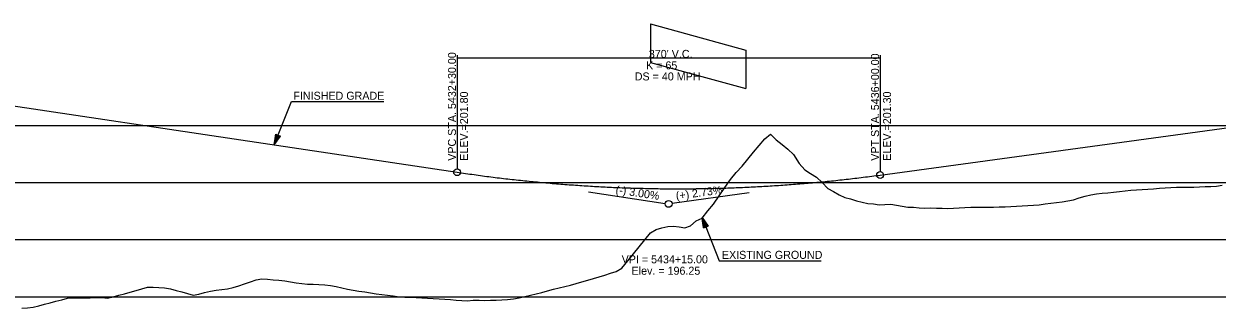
# Model space of a CAD drawing. Extents: x 69 to 2003113, y 512 to 837401.
# Drawn here: x 1886788 to 1887832, y 776179 to 776428 of the extents above; entities that cross this region are included whole.
import ezdxf

# ---------------------------------------------------------------- set-up
doc = ezdxf.new("R2010")
doc.units = 0
for name, color, linetype in [('BR_AUTO DIMENSION', 7, 'Continuous'), ('BR_CENTER LINE BASELINE', 7, 'Continuous'), ('BR_CONCRETE', 7, 'Continuous'), ('BR_GRID DOTS', 7, 'Continuous'), ('BR_GRID LINES', 7, 'Continuous'), ('BR_TEXT', 7, 'Continuous'), ('RD_PD_ALT1_TrvlWay', 7, 'Continuous'), ('RD_SHT_IplotShp', 7, 'Continuous'), ('RD_SHT_TX', 7, 'Continuous')]:
    doc.layers.add(name, color=color, linetype=linetype)

msp = doc.modelspace()

# ---------------------------------------------------------------- linework, layer by layer
at = {"layer": 'BR_AUTO DIMENSION'}
for p, q in [((1883686.1, 776339.1), (1888825.1, 776339.1)), ((1883686.1, 776289.1), (1888825.1, 776289.1)), ((1883686.1, 776239.1), (1888825.1, 776239.1)), ((1883686.1, 776189.1), (1888825.1, 776189.1))]:
    msp.add_line(p, q, dxfattribs=at)
at = {"layer": 'BR_CENTER LINE BASELINE'}
for p, q in [((1887281.7, 776280.9), (1887349, 776270.8)), ((1887422.3, 776280), (1887354.9, 776270.8))]:
    msp.add_line(p, q, dxfattribs=at)
msp.add_circle((1887351.9, 776270.4), 3, dxfattribs=at)
at = {"layer": 'BR_GRID DOTS'}
for p, q in [((1887166.9, 776400.6), (1887166.9, 776301.1)), ((1887166.9, 776398.1), (1887536.9, 776398.1)), ((1887536.9, 776400.6), (1887536.9, 776298.6))]:
    msp.add_line(p, q, dxfattribs=at)
for centre in [(1887166.9, 776298.1), (1887536.9, 776295.6)]:
    msp.add_circle(centre, 3, dxfattribs=at)
at = {"layer": 'BR_GRID LINES'}
for p, q in [((1887536.9, 776295.6), (1888016.5, 776361.1)), ((1886776.9, 776356.6), (1887166.9, 776298.1))]:
    msp.add_line(p, q, dxfattribs=at)
msp.add_spline([(1887166.9, 776298.1), (1887174.3, 776297), (1887181.7, 776296), (1887189.1, 776295), (1887196.5, 776294), (1887203.9, 776293.1), (1887211.3, 776292.2), (1887218.7, 776291.4), (1887226.1, 776290.6), (1887233.5, 776289.9), (1887240.9, 776289.2), (1887248.3, 776288.5), (1887255.7, 776287.9), (1887263.1, 776287.3), (1887270.5, 776286.8), (1887277.9, 776286.3), (1887285.3, 776285.8), (1887292.7, 776285.4), (1887300.1, 776285), (1887307.5, 776284.7), (1887314.9, 776284.4), (1887322.3, 776284.2), (1887329.7, 776284), (1887337.1, 776283.8), (1887344.5, 776283.7), (1887351.9, 776283.6), (1887359.3, 776283.6), (1887366.7, 776283.6), (1887374.1, 776283.7), (1887381.5, 776283.8), (1887388.9, 776283.9), (1887396.3, 776284.1), (1887403.7, 776284.3), (1887411.1, 776284.6), (1887418.5, 776284.9), (1887425.9, 776285.3), (1887433.3, 776285.7), (1887440.7, 776286.1), (1887448.1, 776286.6), (1887455.5, 776287.1), (1887462.9, 776287.7), (1887470.3, 776288.3), (1887477.7, 776288.9), (1887485.1, 776289.6), (1887492.5, 776290.3), (1887499.9, 776291.1), (1887507.3, 776291.9), (1887514.7, 776292.8), (1887522.1, 776293.7), (1887529.5, 776294.6), (1887536.9, 776295.6)], degree=3, dxfattribs=at)
at = {"layer": 'BR_TEXT'}
for points in [[(1887186.1, 776186.1), (1887191.1, 776185.9), (1887196.1, 776186.1), (1887201.1, 776186.2), (1887206.1, 776186.4), (1887211.1, 776186.6), (1887216.1, 776187.3), (1887221.1, 776188.3), (1887226.1, 776189.4), (1887231.1, 776190.6), (1887236.1, 776191.8), (1887241.1, 776193), (1887246.1, 776194.3), (1887251.1, 776195.7), (1887256.1, 776196.9), (1887261.1, 776198.2), (1887266.1, 776199.4), (1887271.1, 776200.8), (1887276.1, 776202.2), (1887281.1, 776203.7), (1887286.1, 776205.2), (1887291.1, 776206.6), (1887296.1, 776208.1), (1887301.1, 776209.8), (1887306.1, 776211.3), (1887311.1, 776214), (1887316.1, 776220.7), (1887321.1, 776226.7), (1887326.1, 776232.7), (1887331.1, 776239), (1887336.1, 776245), (1887341.1, 776248), (1887346.1, 776249.3), (1887351.1, 776250.6), (1887356.1, 776250.8), (1887361.1, 776250.2), (1887366.1, 776249.5), (1887371.1, 776251.1), (1887376.1, 776255.5), (1887381.1, 776257.9), (1887386.1, 776264.4), (1887391.1, 776270.2), (1887396.1, 776277.4), (1887401.1, 776284.6), (1887406.1, 776291.8), (1887411.1, 776297.8), (1887416.1, 776303.5), (1887421.1, 776309.5), (1887426.1, 776315.5), (1887431.1, 776321.5), (1887436.1, 776327.4), (1887441.1, 776331.4), (1887446.1, 776326.5), (1887451.1, 776322.4), (1887456.1, 776318.3), (1887461.1, 776313.5), (1887466.1, 776305.6), (1887471.1, 776300.1), (1887476.1, 776297), (1887481.1, 776293.8), (1887486.1, 776289.1), (1887491.1, 776283.9), (1887496.1, 776281.1), (1887501.1, 776278.3), (1887506.1, 776275.9), (1887511.1, 776274.7), (1887516.1, 776273.1), (1887521.1, 776271.8), (1887526.1, 776270.7), (1887531.1, 776270.4), (1887536.1, 776269.7), (1887541.1, 776269.8), (1887546.1, 776270), (1887551.1, 776269.3), (1887556.1, 776268.4), (1887561.1, 776267.6), (1887566.1, 776267.5), (1887571.1, 776267), (1887576.1, 776266.7), (1887581.1, 776266.9), (1887586.1, 776266.7), (1887591.1, 776266.5), (1887596.1, 776266.4), (1887601.1, 776266.6), (1887606.1, 776266.9), (1887611.1, 776267.3), (1887616.1, 776267.6), (1887621.1, 776267.6), (1887626.1, 776267.5), (1887631.1, 776267.6), (1887636.1, 776267.6), (1887641.1, 776267.7), (1887646.1, 776267.8), (1887651.1, 776268.1), (1887656.1, 776268.4), (1887661.1, 776268.8), (1887666.1, 776269.1), (1887671.1, 776269.4), (1887676.1, 776269.7), (1887681.1, 776270.3), (1887686.1, 776271)], [(1887686.1, 776271), (1887691.1, 776271.7), (1887696.1, 776272.3), (1887701.1, 776273), (1887706.1, 776274), (1887711.1, 776275.6), (1887716.1, 776277), (1887721.1, 776278.2), (1887726.1, 776279.2), (1887731.1, 776279.7), (1887736.1, 776280.2), (1887741.1, 776280.7), (1887746.1, 776281.2), (1887751.1, 776281.8), (1887756.1, 776282.3), (1887761.1, 776282.7), (1887766.1, 776282.9), (1887771.1, 776283.2), (1887776.1, 776283.5), (1887781.1, 776284), (1887786.1, 776284.3), (1887791.1, 776284.7), (1887796.1, 776285), (1887801.1, 776285), (1887806.1, 776285.1), (1887811.1, 776285.1), (1887816.1, 776285.3), (1887821.1, 776285.5), (1887826.1, 776285.6), (1887831.1, 776285.8), (1887836.1, 776286.7)], [(1886786.1, 776179.2), (1886791.1, 776179.4), (1886796.1, 776180.1), (1886801.1, 776181.3), (1886806.1, 776182.6), (1886811.1, 776183.9), (1886816.1, 776185.2), (1886821.1, 776186.5), (1886826.1, 776187.8), (1886831.1, 776188.1), (1886836.1, 776188.2), (1886841.1, 776188.2), (1886846.1, 776188.3), (1886851.1, 776188.4), (1886856.1, 776188.4), (1886861.1, 776187.8), (1886866.1, 776189.1), (1886871.1, 776190.5), (1886876.1, 776191.8), (1886881.1, 776193.2), (1886886.1, 776194.6), (1886891.1, 776196), (1886896.1, 776197.5), (1886901.1, 776197.4), (1886906.1, 776197.1), (1886911.1, 776196.9), (1886916.1, 776196.1), (1886921.1, 776194.7), (1886926.1, 776193.3), (1886931.1, 776191.9), (1886936.1, 776190.6), (1886941.1, 776191.4), (1886946.1, 776192.8), (1886951.1, 776194.1), (1886956.1, 776194.8), (1886961.1, 776195.5), (1886966.1, 776196), (1886971.1, 776197.2), (1886976.1, 776198.8), (1886981.1, 776200.5), (1886986.1, 776202.1), (1886991.1, 776203.8), (1886996.1, 776204.7), (1887001.1, 776204.4), (1887006.1, 776204), (1887011.1, 776203.6), (1887016.1, 776203), (1887021.1, 776202.2), (1887026.1, 776201.4), (1887031.1, 776200.6), (1887036.1, 776200.2), (1887041.1, 776200.1), (1887046.1, 776199.9), (1887051.1, 776199.6), (1887056.1, 776199), (1887061.1, 776198), (1887066.1, 776196.9), (1887071.1, 776195.9), (1887076.1, 776194.9), (1887081.1, 776194.1), (1887086.1, 776193.4), (1887091.1, 776192.7), (1887096.1, 776191.8), (1887101.1, 776191.1), (1887106.1, 776190.4), (1887111.1, 776189.8), (1887116.1, 776189.1), (1887121.1, 776188.9), (1887126.1, 776188.7), (1887131.1, 776188.5), (1887136.1, 776188.3), (1887141.1, 776188), (1887146.1, 776187.6), (1887151.1, 776187.3), (1887156.1, 776186.9), (1887161.1, 776186.6), (1887166.1, 776186.2), (1887171.1, 776185.9), (1887176.1, 776185.5), (1887181.1, 776186.2), (1887186.1, 776186.1)]]:
    msp.add_lwpolyline(points, dxfattribs=at)
at = {"layer": 'RD_PD_ALT1_TrvlWay'}
for p, q in [((1887007, 776322.1), (1887022, 776360.1)), ((1887022, 776360.1), (1887102.8, 776360.1)), ((1887007, 776322.1), (1887008.3, 776331.3)), ((1887007, 776322.1), (1887008.3, 776331.3)), ((1887010.3, 776330.5), (1887007, 776322.1)), ((1887010.3, 776330.5), (1887007, 776322.1)), ((1887007, 776322.1), (1887012.4, 776329.7)), ((1887007, 776322.1), (1887012.4, 776329.7)), ((1887008.3, 776331.3), (1887012.4, 776329.7)), ((1887008.3, 776331.3), (1887012.4, 776329.7)), ((1887381.1, 776258.5), (1887396.1, 776220.5)), ((1887384.4, 776250.1), (1887381.1, 776258.5)), ((1887381.1, 776258.5), (1887386.5, 776250.9)), ((1887381.1, 776258.5), (1887382.3, 776249.3)), ((1887382.3, 776249.3), (1887386.5, 776250.9)), ((1887396.1, 776220.5), (1887485.2, 776220.5))]:
    msp.add_line(p, q, dxfattribs=at)
for points in [[(1887010.2, 776330.4), (1887007.2, 776322.6), (1887010.2, 776330.5), (1887007.2, 776323), (1887010.1, 776330.5), (1887007.3, 776323.3), (1887010, 776330.5), (1887007.3, 776323.6), (1887009.9, 776330.6), (1887007.4, 776324.1), (1887009.8, 776330.6), (1887007.5, 776324.6), (1887009.7, 776330.6), (1887007.5, 776325), (1887009.6, 776330.7), (1887007.6, 776325.5), (1887009.5, 776330.7), (1887007.6, 776325.9), (1887009.4, 776330.8), (1887007.7, 776326.2), (1887009.3, 776330.8), (1887007.7, 776326.7), (1887009.2, 776330.8), (1887007.8, 776327.3), (1887009.1, 776330.9), (1887007.9, 776327.7), (1887009, 776330.9), (1887007.9, 776328.4), (1887008.9, 776330.9), (1887008, 776328.9), (1887008.8, 776331), (1887008.1, 776329.3), (1887008.7, 776331), (1887008.1, 776329.7), (1887008.6, 776331.1), (1887008.2, 776330.2), (1887008.5, 776331.1), (1887008.3, 776330.7), (1887008.4, 776331.1)], [(1887010.2, 776330.4), (1887007.2, 776322.6), (1887010.2, 776330.5), (1887007.2, 776323), (1887010.1, 776330.5), (1887007.3, 776323.3), (1887010, 776330.5), (1887007.3, 776323.6), (1887009.9, 776330.6), (1887007.4, 776324.1), (1887009.8, 776330.6), (1887007.5, 776324.6), (1887009.7, 776330.6), (1887007.5, 776325), (1887009.6, 776330.7), (1887007.6, 776325.5), (1887009.5, 776330.7), (1887007.6, 776325.9), (1887009.4, 776330.8), (1887007.7, 776326.2), (1887009.3, 776330.8), (1887007.7, 776326.7), (1887009.2, 776330.8), (1887007.8, 776327.3), (1887009.1, 776330.9), (1887007.9, 776327.7), (1887009, 776330.9), (1887007.9, 776328.4), (1887008.9, 776330.9), (1887008, 776328.9), (1887008.8, 776331), (1887008.1, 776329.3), (1887008.7, 776331), (1887008.1, 776329.7), (1887008.6, 776331.1), (1887008.2, 776330.2), (1887008.5, 776331.1), (1887008.3, 776330.7), (1887008.4, 776331.1)], [(1887007.3, 776322.6), (1887010.4, 776330.4), (1887007.5, 776322.9), (1887010.5, 776330.3), (1887007.6, 776323.1), (1887010.6, 776330.3), (1887007.8, 776323.3), (1887010.6, 776330.3), (1887008, 776323.6), (1887010.7, 776330.3), (1887008.2, 776323.9), (1887010.8, 776330.2), (1887008.4, 776324.1), (1887010.9, 776330.2), (1887008.7, 776324.5), (1887011, 776330.2), (1887008.9, 776324.8), (1887011.1, 776330.2), (1887009.1, 776325.2), (1887011.2, 776330.1), (1887009.3, 776325.5), (1887011.2, 776330.1), (1887009.6, 776325.8), (1887011.3, 776330), (1887009.9, 776326.3), (1887011.4, 776330), (1887010.1, 776326.6), (1887011.5, 776330), (1887010.4, 776326.9), (1887011.5, 776329.9), (1887010.7, 776327.3), (1887011.6, 776329.9), (1887010.9, 776327.7), (1887011.7, 776329.8), (1887011.1, 776327.9), (1887011.8, 776329.8), (1887011.4, 776328.4), (1887011.9, 776329.8), (1887011.6, 776328.7), (1887012.1, 776329.7), (1887011.8, 776328.8), (1887012.2, 776329.6), (1887012.3, 776329.6), (1887012.1, 776329.6)], [(1887007.3, 776322.6), (1887010.4, 776330.4), (1887007.5, 776322.9), (1887010.5, 776330.3), (1887007.6, 776323.1), (1887010.6, 776330.3), (1887007.8, 776323.3), (1887010.6, 776330.3), (1887008, 776323.6), (1887010.7, 776330.3), (1887008.2, 776323.9), (1887010.8, 776330.2), (1887008.4, 776324.1), (1887010.9, 776330.2), (1887008.7, 776324.5), (1887011, 776330.2), (1887008.9, 776324.8), (1887011.1, 776330.2), (1887009.1, 776325.2), (1887011.2, 776330.1), (1887009.3, 776325.5), (1887011.2, 776330.1), (1887009.6, 776325.8), (1887011.3, 776330), (1887009.9, 776326.3), (1887011.4, 776330), (1887010.1, 776326.6), (1887011.5, 776330), (1887010.4, 776326.9), (1887011.5, 776329.9), (1887010.7, 776327.3), (1887011.6, 776329.9), (1887010.9, 776327.7), (1887011.7, 776329.8), (1887011.1, 776327.9), (1887011.8, 776329.8), (1887011.4, 776328.4), (1887011.9, 776329.8), (1887011.6, 776328.7), (1887012.1, 776329.7), (1887011.8, 776328.8), (1887012.2, 776329.6), (1887012.3, 776329.6), (1887012.1, 776329.6)], [(1887384.3, 776250.2), (1887381.2, 776258), (1887384.3, 776250.1), (1887381.3, 776257.6), (1887384.2, 776250.1), (1887381.3, 776257.3), (1887384.1, 776250.1), (1887381.4, 776257), (1887384, 776250), (1887381.4, 776256.5), (1887383.9, 776250), (1887381.5, 776256), (1887383.7, 776250), (1887381.6, 776255.6), (1887383.7, 776249.9), (1887381.6, 776255.1), (1887383.6, 776249.9), (1887381.7, 776254.7), (1887383.5, 776249.8), (1887381.7, 776254.4), (1887383.4, 776249.8), (1887381.8, 776253.9), (1887383.3, 776249.8), (1887381.9, 776253.3), (1887383.2, 776249.7), (1887381.9, 776252.9), (1887383.1, 776249.7), (1887382, 776252.2), (1887382.9, 776249.7), (1887382.1, 776251.7), (1887382.8, 776249.6), (1887382.1, 776251.3), (1887382.7, 776249.6), (1887382.2, 776250.9), (1887382.7, 776249.5), (1887382.3, 776250.4), (1887382.5, 776249.5), (1887382.3, 776249.9), (1887382.4, 776249.5)], [(1887381.4, 776258), (1887384.4, 776250.2), (1887381.5, 776257.7), (1887384.5, 776250.3), (1887381.7, 776257.5), (1887384.6, 776250.3), (1887381.9, 776257.3), (1887384.7, 776250.3), (1887382.1, 776257), (1887384.8, 776250.3), (1887382.3, 776256.8), (1887384.8, 776250.4), (1887382.5, 776256.5), (1887384.9, 776250.4), (1887382.7, 776256.1), (1887385, 776250.4), (1887382.9, 776255.8), (1887385.1, 776250.4), (1887383.1, 776255.4), (1887385.2, 776250.5), (1887383.4, 776255.1), (1887385.3, 776250.5), (1887383.6, 776254.8), (1887385.3, 776250.6), (1887383.9, 776254.3), (1887385.4, 776250.6), (1887384.2, 776254.1), (1887385.5, 776250.6), (1887384.5, 776253.7), (1887385.6, 776250.7), (1887384.7, 776253.3), (1887385.7, 776250.7), (1887384.9, 776252.9), (1887385.8, 776250.8), (1887385.2, 776252.7), (1887385.8, 776250.8), (1887385.5, 776252.2), (1887386, 776250.8), (1887385.7, 776251.9), (1887386.1, 776250.9), (1887385.8, 776251.8), (1887386.2, 776251), (1887386.4, 776251), (1887386.2, 776251)]]:
    msp.add_lwpolyline(points, dxfattribs=at)
at = {"layer": 'RD_SHT_TX'}
for p, q in [((1887336, 776427.9), (1887419.3, 776405)), ((1887336, 776427.9), (1887336, 776394.1)), ((1887419.3, 776405), (1887419.3, 776371.2)), ((1887336, 776394.1), (1887419.3, 776371.2))]:
    msp.add_line(p, q, dxfattribs=at)

# ---------------------------------------------------------------- texts
at = {"layer": 'BR_CENTER LINE BASELINE'}
for s, rotation, p in [('(-) 3.00%', 351.4697, (1887305.2, 776279.5)), ('(+) 2.73%', 7.7712, (1887358.7, 776273.9))]:
    msp.add_text(s, height=7, rotation=rotation, dxfattribs=at).set_placement(p)
at = {"layer": 'BR_CONCRETE'}
for s, p in [('VPC STA. 5432+30.00 ', (1887165.9, 776308.1)), ('VPT STA. 5436+00.00 ', (1887535.9, 776308.1)), ('ELEV.=201.80', (1887176.4, 776308.1)), ('ELEV.=201.30', (1887546.4, 776308.1))]:
    msp.add_text(s, height=7, rotation=90, dxfattribs=at).set_placement(p)
at = {"layer": 'BR_GRID DOTS'}
for s, p in [("370' V.C.", (1887334.6, 776398.1)), ('K = 65', (1887332.2, 776388.1)), ('DS = 40 MPH', (1887322.3, 776378.4))]:
    msp.add_text(s, height=7, dxfattribs=at).set_placement(p)
at = {"layer": 'RD_PD_ALT1_TrvlWay'}
for s, p in [('FINISHED GRADE', (1887023.7, 776361.5)), ('EXISTING GROUND', (1887398.5, 776222.3))]:
    msp.add_text(s, height=7, dxfattribs=at).set_placement(p)
at = {"layer": 'RD_SHT_IplotShp'}
for s, p in [('VPI = 5434+15.00', (1887310.8, 776218.4)), ('Elev. = 196.25', (1887319.5, 776208.4))]:
    msp.add_text(s, height=7, dxfattribs=at).set_placement(p)

doc.saveas('drawing.dxf')
